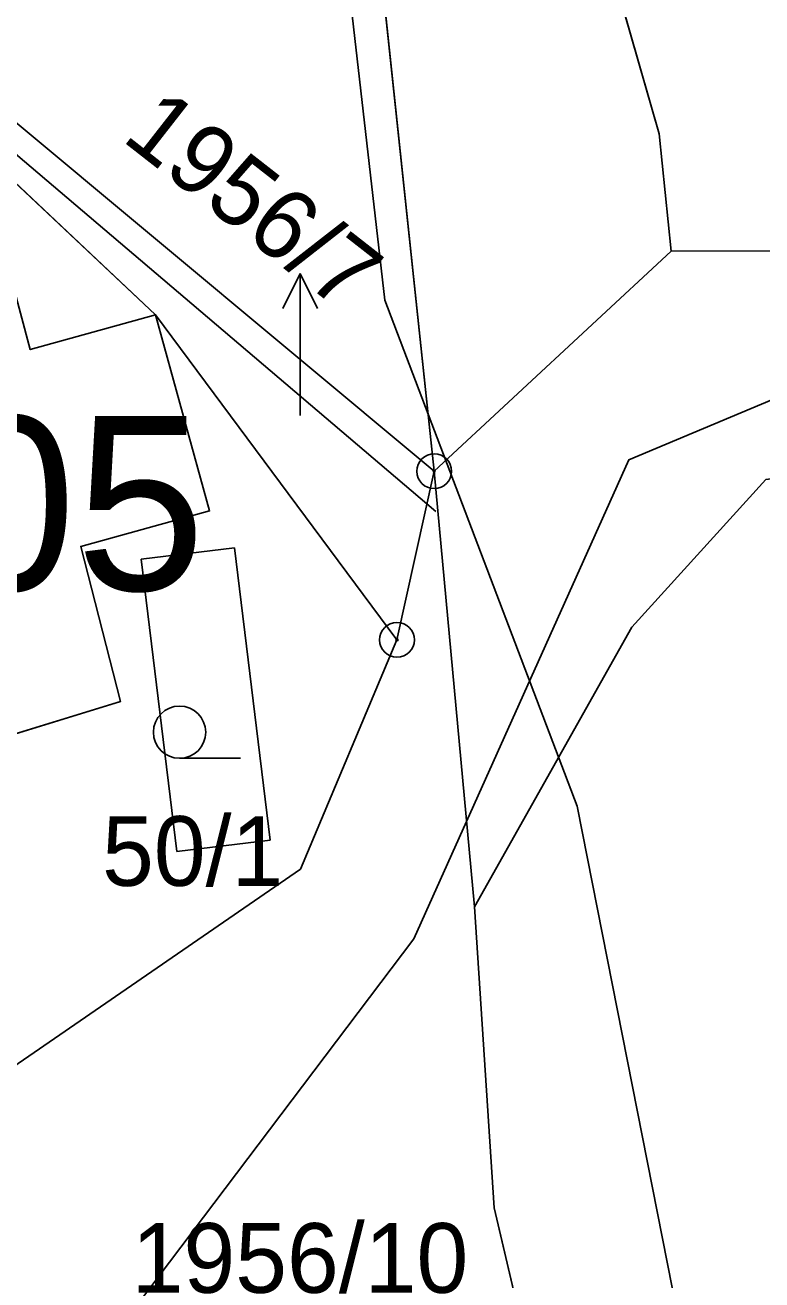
# Model space of a CAD drawing. Extents: x -706130 to -698555, y -971544 to -967260.
# Drawn here: x -704382.98 to -704361.82, y -969397.27 to -969361.26 of the extents above; entities that cross this region are included whole.
import ezdxf

# ---------------------------------------------------------------- set-up
doc = ezdxf.new("R2010")
doc.units = 0
for name, color, linetype in [('_Doplněk budov pro zastavěnost', 7, 'Continuous'), ('BPEJ I-II trida ochrany S', 7, 'Continuous'), ('Docházková izochrona - BUS S', 7, 'Continuous'), ('Docházková izochrona - VLAK N', 7, 'Continuous'), ('Kanalizace_stoka bez rozlišení N', 7, 'Continuous'), ('KN_Budovy', 7, 'Continuous'), ('KN_Budovy_cisla_domovni', 7, 'Continuous'), ('KN_Hranice_parcel', 7, 'Continuous'), ('KN_Hranice_parcel_vnitrni_kresba', 7, 'Continuous'), ('KN_Parcelni cisla', 7, 'Continuous'), ('KN_Parcelni cisla_sipky', 7, 'Continuous'), ('KN_Polygon parcely', 7, 'Continuous'), ('KN_POZEMKY_13_ZASTAVENA PLOCHA', 7, 'Continuous'), ('KN_POZEMKY_14_OSTATNI PLOCHA', 7, 'Continuous'), ('KN_POZEMKY_5_ZAHRADA', 7, 'Continuous'), ('KN_POZEMKY_7_TTP', 7, 'Continuous'), ('KN_VYUZITI_17_ostatni plocha_ostatni komunikace', 7, 'Continuous'), ('KN_VYUZITI_26_ostatni plocha_jina plocha', 7, 'Continuous'), ('KN_Značky bodu BP', 7, 'Continuous'), ('KN_Značky kultur', 7, 'Continuous'), ('Plochy N_P ŠRAFY', 7, 'Continuous'), ('Plochy smíšené obytné venkovské N', 7, 'Continuous'), ('Plochy smíšené obytné venkovské S', 7, 'Continuous'), ('Plochy zmen_plochy prestavby', 7, 'Continuous'), ('Plochy zmen_plochy prestavby_ZAKL', 7, 'Continuous'), ('Regulační bloky přestavbové N', 7, 'Continuous'), ('Regulační bloky zastavěné S', 7, 'Continuous'), ('Vodovodní řady - rozváděcí S', 7, 'Continuous'), ('VÝŠKOPIS_vrstevnice hlavní', 7, 'Continuous'), ('Zábory hodnocené - plochy', 7, 'Continuous'), ('Zábory hodnocené - prevzate z UPO I a II tridy ochrany ZPF', 7, 'Continuous')]:
    doc.layers.add(name, color=color, linetype=linetype)

msp = doc.modelspace()

# ---------------------------------------------------------------- linework, layer by layer
at = {"layer": '_Doplněk budov pro zastavěnost'}
for p, q in [((-704376.969, -969376.256), (-704379.649, -969376.586)), ((-704375.939, -969384.646), (-704376.969, -969376.256)), ((-704379.649, -969376.586), (-704378.619, -969384.976)), ((-704378.619, -969384.976), (-704375.939, -969384.646))]:
    msp.add_line(p, q, dxfattribs=at)
at = {"layer": 'BPEJ I-II trida ochrany S'}
for p, q in [((-704364.77, -969364.38), (-704367, -969356.62)), ((-704383.38, -969363.94), (-704371.23, -969374.06)), ((-704364.43, -969367.74), (-704364.77, -969364.38)), ((-704371.23, -969374.06), (-704364.43, -969367.74)), ((-704372.3, -969378.9), (-704379.23, -969369.57)), ((-704379.23, -969369.57), (-704377.68, -969375.2)), ((-704361.71, -969374.3), (-704365.56, -969378.54)), ((-704377.68, -969375.2), (-704381.38, -969376.22)), ((-704381.38, -969376.22), (-704380.24, -969380.67)), ((-704365.56, -969378.54), (-704370.07, -969386.56)), ((-704375.07, -969385.48), (-704372.3, -969378.9)), ((-704380.24, -969380.67), (-704386.31, -969382.53)), ((-704383.61, -969391.36), (-704375.07, -969385.48)), ((-704370.07, -969386.56), (-704369.51, -969395.2)), ((-704369.51, -969395.2), (-704368.22, -969400.7))]:
    msp.add_line(p, q, dxfattribs=at)
at = {"layer": 'Docházková izochrona - BUS S'}
msp.add_arc((-704475.99, -969462.395), 400, 57.53029, 230.24409, dxfattribs=at)
at = {"layer": 'Docházková izochrona - VLAK N'}
msp.add_circle((-704165.451, -969778.767), 800, dxfattribs=at)
at = {"layer": 'Kanalizace_stoka bez rozlišení N'}
for points in [[(-704395.989, -969362.464), (-704384.286, -969364.078), (-704377.742, -969369.641)], [(-704377.742, -969369.641), (-704371.182, -969375.219)]]:
    msp.add_lwpolyline(points, dxfattribs=at)
at = {"layer": 'KN_Budovy'}
msp.add_lwpolyline([(-704383.99, -969366.25), (-704390.03, -969367.82), (-704386.31, -969382.53), (-704380.24, -969380.67), (-704381.38, -969376.22), (-704377.68, -969375.2), (-704379.23, -969369.57), (-704382.83, -969370.57)], close=True, dxfattribs=at)
at = {"layer": 'KN_Hranice_parcel'}
for p, q in [((-704371.23, -969374.06), (-704373.86, -969349.31)), ((-704383.38, -969363.94), (-704371.23, -969374.06)), ((-704379.23, -969369.57), (-704384.31, -969364.8)), ((-704371.23, -969374.06), (-704364.43, -969367.74)), ((-704372.3, -969378.9), (-704379.23, -969369.57)), ((-704372.3, -969378.9), (-704371.23, -969374.06)), ((-704370.07, -969386.56), (-704371.23, -969374.06))]:
    msp.add_line(p, q, dxfattribs=at)
for points in [[(-704364.43, -969367.74), (-704364.77, -969364.38), (-704367, -969356.62), (-704359.7, -969354.52), (-704360.39, -969352.12), (-704356.06, -969350.88), (-704355.4, -969353.18), (-704342.61, -969349.27), (-704340.14, -969357.35), (-704329.86, -969374.44), (-704324.51, -969371.95), (-704319.8, -969382.08), (-704327.68, -969385.77)], [(-704364.43, -969367.74), (-704350.13, -969367.7), (-704327.68, -969385.77)], [(-704386.31, -969382.53), (-704380.24, -969380.67), (-704381.38, -969376.22), (-704377.68, -969375.2), (-704379.23, -969369.57)], [(-704359.73, -969374.04), (-704361.71, -969374.3), (-704365.56, -969378.54), (-704370.07, -969386.56)], [(-704383.61, -969391.36), (-704375.07, -969385.48), (-704372.3, -969378.9)], [(-704370.07, -969386.56), (-704369.51, -969395.2), (-704368.22, -969400.7)]]:
    msp.add_lwpolyline(points, dxfattribs=at)
at = {"layer": 'KN_Hranice_parcel_vnitrni_kresba'}
for q in [(-704383.99, -969366.25), (-704379.23, -969369.57)]:
    msp.add_line((-704382.83, -969370.57), q, dxfattribs=at)
at = {"layer": 'KN_Parcelni cisla_sipky'}
for p, q in [((-704375.08, -969368.389), (-704375.581, -969369.39)), ((-704375.08, -969371.39), (-704375.08, -969368.389)), ((-704375.08, -969368.389), (-704374.579, -969369.39)), ((-704375.08, -969372.46), (-704375.08, -969371.39))]:
    msp.add_line(p, q, dxfattribs=at)
at = {"layer": 'KN_Polygon parcely'}
for points in [[(-704372.13, -969352.82), (-704373.18, -969349.11), (-704373.86, -969349.31), (-704371.23, -969374.06), (-704364.43, -969367.74), (-704364.77, -969364.38), (-704367, -969356.62), (-704359.7, -969354.52), (-704360.39, -969352.12), (-704356.06, -969350.88), (-704355.4, -969353.18), (-704342.61, -969349.27), (-704340.14, -969357.35), (-704329.86, -969374.44), (-704324.51, -969371.95), (-704319.8, -969382.08), (-704327.68, -969385.77), (-704301.64, -969392.59), (-704304.03, -969363.7), (-704308.41, -969329.96), (-704348.47, -969341.8), (-704347.38, -969345.09), (-704354.66, -969347.51)], [(-704371.23, -969374.06), (-704373.86, -969349.31), (-704380.48, -969336.28), (-704392.48, -969339.95), (-704392.96, -969343.12), (-704389.9, -969357.67), (-704383.38, -969363.94)], [(-704364.43, -969367.74), (-704350.13, -969367.7), (-704327.68, -969385.77), (-704319.8, -969382.08), (-704324.51, -969371.95), (-704329.86, -969374.44), (-704340.14, -969357.35), (-704342.61, -969349.27), (-704355.4, -969353.18), (-704356.06, -969350.88), (-704360.39, -969352.12), (-704359.7, -969354.52), (-704367, -969356.62), (-704364.77, -969364.38)], [(-704372.3, -969378.9), (-704371.23, -969374.06), (-704383.38, -969363.94), (-704384.31, -969364.8), (-704379.23, -969369.57)], [(-704390.03, -969367.82), (-704386.31, -969382.53), (-704380.24, -969380.67), (-704381.38, -969376.22), (-704377.68, -969375.2), (-704379.23, -969369.57), (-704384.31, -969364.8), (-704390.62, -969366.19)], [(-704359.73, -969374.04), (-704349.39, -969372.81), (-704329.84, -969390.1), (-704303.35, -969397.02), (-704297.74, -969396.87), (-704301.64, -969392.59), (-704327.68, -969385.77), (-704350.13, -969367.7), (-704364.43, -969367.74), (-704371.23, -969374.06), (-704370.07, -969386.56), (-704365.56, -969378.54), (-704361.71, -969374.3)], [(-704375.07, -969385.48), (-704372.3, -969378.9), (-704379.23, -969369.57), (-704377.68, -969375.2), (-704381.38, -969376.22), (-704380.24, -969380.67), (-704386.31, -969382.53), (-704383.61, -969391.36)], [(-704371.23, -969374.06), (-704372.3, -969378.9), (-704375.07, -969385.48), (-704383.61, -969391.36), (-704386.91, -969389.79), (-704384.1, -969399.38), (-704396.64, -969401.86), (-704399.45, -969397.28), (-704398.51, -969404.62), (-704394.94, -969404.16), (-704375.21, -969401.6), (-704374.66, -969401.53), (-704368.22, -969400.7), (-704369.51, -969395.2), (-704370.07, -969386.56)]]:
    msp.add_lwpolyline(points, close=True, dxfattribs=at)
msp.add_lwpolyline([(-704361.71, -969374.3), (-704365.56, -969378.54), (-704370.07, -969386.56), (-704369.51, -969395.2), (-704368.22, -969400.7), (-704361.82, -969428.25), (-704361.35, -969430.28)], dxfattribs=at)
at = {"layer": 'KN_POZEMKY_13_ZASTAVENA PLOCHA'}
for p, q in [((-704384.31, -969364.8), (-704379.23, -969369.57)), ((-704379.23, -969369.57), (-704377.68, -969375.2)), ((-704377.68, -969375.2), (-704381.38, -969376.22)), ((-704381.38, -969376.22), (-704380.24, -969380.67)), ((-704380.24, -969380.67), (-704386.31, -969382.53))]:
    msp.add_line(p, q, dxfattribs=at)
at = {"layer": 'KN_POZEMKY_14_OSTATNI PLOCHA'}
for p, q in [((-704364.77, -969364.38), (-704367, -969356.62)), ((-704383.38, -969363.94), (-704371.23, -969374.06)), ((-704364.43, -969367.74), (-704364.77, -969364.38)), ((-704379.23, -969369.57), (-704384.31, -969364.8)), ((-704371.23, -969374.06), (-704364.43, -969367.74)), ((-704350.13, -969367.7), (-704364.43, -969367.74)), ((-704364.43, -969367.74), (-704350.13, -969367.7)), ((-704372.3, -969378.9), (-704379.23, -969369.57)), ((-704371.23, -969374.06), (-704372.3, -969378.9)), ((-704372.3, -969378.9), (-704371.23, -969374.06)), ((-704370.07, -969386.56), (-704371.23, -969374.06)), ((-704371.23, -969374.06), (-704370.07, -969386.56)), ((-704361.71, -969374.3), (-704365.56, -969378.54)), ((-704365.56, -969378.54), (-704370.07, -969386.56)), ((-704375.07, -969385.48), (-704372.3, -969378.9)), ((-704383.61, -969391.36), (-704375.07, -969385.48)), ((-704370.07, -969386.56), (-704369.51, -969395.2)), ((-704369.51, -969395.2), (-704368.22, -969400.7))]:
    msp.add_line(p, q, dxfattribs=at)
at = {"layer": 'KN_POZEMKY_5_ZAHRADA'}
for p, q in [((-704373.86, -969349.31), (-704371.23, -969374.06)), ((-704371.23, -969374.06), (-704383.38, -969363.94)), ((-704377.68, -969375.2), (-704379.23, -969369.57)), ((-704379.23, -969369.57), (-704372.3, -969378.9)), ((-704365.56, -969378.54), (-704361.71, -969374.3)), ((-704381.38, -969376.22), (-704377.68, -969375.2)), ((-704380.24, -969380.67), (-704381.38, -969376.22)), ((-704370.07, -969386.56), (-704365.56, -969378.54)), ((-704372.3, -969378.9), (-704375.07, -969385.48)), ((-704386.31, -969382.53), (-704380.24, -969380.67)), ((-704375.07, -969385.48), (-704383.61, -969391.36)), ((-704369.51, -969395.2), (-704370.07, -969386.56)), ((-704368.22, -969400.7), (-704369.51, -969395.2))]:
    msp.add_line(p, q, dxfattribs=at)
at = {"layer": 'KN_POZEMKY_7_TTP'}
for p, q in [((-704371.23, -969374.06), (-704373.86, -969349.31)), ((-704367, -969356.62), (-704364.77, -969364.38)), ((-704364.77, -969364.38), (-704364.43, -969367.74)), ((-704364.43, -969367.74), (-704371.23, -969374.06))]:
    msp.add_line(p, q, dxfattribs=at)
at = {"layer": 'KN_VYUZITI_17_ostatni plocha_ostatni komunikace'}
for p, q in [((-704383.38, -969363.94), (-704371.23, -969374.06)), ((-704379.23, -969369.57), (-704384.31, -969364.8)), ((-704371.23, -969374.06), (-704364.43, -969367.74)), ((-704364.43, -969367.74), (-704350.13, -969367.7)), ((-704372.3, -969378.9), (-704379.23, -969369.57)), ((-704371.23, -969374.06), (-704372.3, -969378.9)), ((-704372.3, -969378.9), (-704371.23, -969374.06)), ((-704370.07, -969386.56), (-704371.23, -969374.06)), ((-704371.23, -969374.06), (-704370.07, -969386.56)), ((-704361.71, -969374.3), (-704365.56, -969378.54)), ((-704365.56, -969378.54), (-704370.07, -969386.56)), ((-704375.07, -969385.48), (-704372.3, -969378.9)), ((-704383.61, -969391.36), (-704375.07, -969385.48)), ((-704370.07, -969386.56), (-704369.51, -969395.2)), ((-704369.51, -969395.2), (-704368.22, -969400.7))]:
    msp.add_line(p, q, dxfattribs=at)
at = {"layer": 'KN_VYUZITI_26_ostatni plocha_jina plocha'}
for p, q in [((-704364.77, -969364.38), (-704367, -969356.62)), ((-704364.43, -969367.74), (-704364.77, -969364.38)), ((-704350.13, -969367.7), (-704364.43, -969367.74))]:
    msp.add_line(p, q, dxfattribs=at)
at = {"layer": 'KN_Značky bodu BP'}
for centre, radius in [((-704371.23, -969374.06), 0.5), ((-704371.23, -969374.06), 0.0303), ((-704372.3, -969378.9), 0.5), ((-704372.3, -969378.9), 0.0303)]:
    msp.add_circle(centre, radius, dxfattribs=at)
at = {"layer": 'KN_Značky kultur'}
msp.add_line((-704378.543, -969382.3), (-704376.793, -969382.3), dxfattribs=at)
msp.add_circle((-704378.543, -969381.55), 0.75, dxfattribs=at)
at = {"layer": 'Plochy N_P ŠRAFY'}
for p, q in [((-704373.86, -969349.31), (-704371.23, -969374.06)), ((-704371.23, -969374.06), (-704370.07, -969386.56))]:
    msp.add_line(p, q, dxfattribs=at)
msp.add_lwpolyline([(-704370.07, -969386.56), (-704369.51, -969395.2), (-704368.22, -969400.7)], dxfattribs=at)
at = {"layer": 'Plochy smíšené obytné venkovské N'}
for p, q in [((-704373.86, -969349.31), (-704371.23, -969374.06)), ((-704371.23, -969374.06), (-704370.07, -969386.56))]:
    msp.add_line(p, q, dxfattribs=at)
msp.add_lwpolyline([(-704370.07, -969386.56), (-704369.51, -969395.2), (-704368.22, -969400.7)], dxfattribs=at)
at = {"layer": 'Plochy smíšené obytné venkovské S'}
for p, q in [((-704371.23, -969374.06), (-704373.86, -969349.31)), ((-704370.07, -969386.56), (-704371.23, -969374.06)), ((-704369.51, -969395.2), (-704370.07, -969386.56)), ((-704368.22, -969400.7), (-704369.51, -969395.2))]:
    msp.add_line(p, q, dxfattribs=at)
at = {"layer": 'Plochy zmen_plochy prestavby'}
msp.add_lwpolyline([(-704358.8, -969423.7), (-704355.68, -969412.04), (-704333.99, -969408.55), (-704332.76, -969414.31), (-704321.35, -969407.61), (-704294.03, -969400.94), (-704297.74, -969396.87), (-704301.64, -969392.59), (-704304.03, -969363.7), (-704308.41, -969329.96), (-704348.47, -969341.8), (-704347.38, -969345.09), (-704354.66, -969347.51), (-704372.13, -969352.82), (-704373.18, -969349.11), (-704373.86, -969349.31), (-704371.23, -969374.06), (-704370.07, -969386.56), (-704369.51, -969395.2), (-704368.22, -969400.7), (-704361.82, -969428.25), (-704361.35, -969430.28), (-704352.02, -969425.9)], close=True, dxfattribs=at)
at = {"layer": 'Plochy zmen_plochy prestavby_ZAKL'}
msp.add_lwpolyline([(-704358.8, -969423.7), (-704355.68, -969412.04), (-704333.99, -969408.55), (-704332.76, -969414.31), (-704321.35, -969407.61), (-704294.03, -969400.94), (-704297.74, -969396.87), (-704301.64, -969392.59), (-704304.03, -969363.7), (-704308.41, -969329.96), (-704348.47, -969341.8), (-704347.38, -969345.09), (-704354.66, -969347.51), (-704372.13, -969352.82), (-704373.18, -969349.11), (-704373.86, -969349.31), (-704371.23, -969374.06), (-704370.07, -969386.56), (-704369.51, -969395.2), (-704368.22, -969400.7), (-704361.82, -969428.25), (-704361.35, -969430.28), (-704352.02, -969425.9)], close=True, dxfattribs=at)
at = {"layer": 'Regulační bloky přestavbové N'}
for p, q in [((-704373.86, -969349.31), (-704371.23, -969374.06)), ((-704371.23, -969374.06), (-704370.07, -969386.56)), ((-704370.07, -969386.56), (-704369.51, -969395.2)), ((-704369.51, -969395.2), (-704368.22, -969400.7))]:
    msp.add_line(p, q, dxfattribs=at)
msp.add_lwpolyline([(-704358.8, -969423.7), (-704355.68, -969412.04), (-704333.99, -969408.55), (-704332.76, -969414.31), (-704321.35, -969407.61), (-704294.03, -969400.94), (-704297.74, -969396.87), (-704301.64, -969392.59), (-704304.03, -969363.7), (-704308.41, -969329.96), (-704348.47, -969341.8), (-704347.38, -969345.09), (-704354.66, -969347.51), (-704372.13, -969352.82), (-704373.18, -969349.11), (-704373.86, -969349.31), (-704371.23, -969374.06), (-704370.07, -969386.56), (-704369.51, -969395.2), (-704368.22, -969400.7), (-704361.82, -969428.25), (-704361.35, -969430.28), (-704352.02, -969425.9)], close=True, dxfattribs=at)
at = {"layer": 'Regulační bloky zastavěné S'}
for p, q in [((-704371.23, -969374.06), (-704373.86, -969349.31)), ((-704370.07, -969386.56), (-704371.23, -969374.06)), ((-704369.51, -969395.2), (-704370.07, -969386.56)), ((-704368.22, -969400.7), (-704369.51, -969395.2))]:
    msp.add_line(p, q, dxfattribs=at)
at = {"layer": 'Vodovodní řady - rozváděcí S'}
msp.add_lwpolyline([(-704286.402, -969396.603), (-704286.977, -969396.617), (-704295.729, -969396.823), (-704326.528, -969390.979), (-704350.776, -969370.237), (-704358.912, -969370.907), (-704365.64, -969373.731), (-704371.813, -969387.482), (-704381.057, -969399.697), (-704391.275, -969402.645), (-704399.204, -969404.932)], dxfattribs=at)
at = {"layer": 'VÝŠKOPIS_vrstevnice hlavní'}
msp.add_lwpolyline([(-704377.128, -969227.207), (-704386.222, -969240.563), (-704392.208, -969251.079), (-704398.333, -969266.18), (-704401.097, -969277.202), (-704401.378, -969286.994), (-704397.936, -969295.186), (-704393.261, -969305.614), (-704388.946, -969312.57), (-704381.06, -969326.356), (-704375.411, -969341.869), (-704374.579, -969352.284), (-704372.653, -969369.148), (-704367.125, -969383.67), (-704361.519, -969412.074), (-704356.475, -969423.123), (-704354.135, -969427.717), (-704353.179, -969438.008), (-704354.934, -969443.704), (-704363.123, -969446.155), (-704370.939, -969448.36), (-704370.471, -969456.542), (-704377.783, -969469.925)], dxfattribs=at)
at = {"layer": 'Zábory hodnocené - plochy'}
msp.add_lwpolyline([(-704358.8, -969423.7), (-704355.68, -969412.04), (-704333.99, -969408.55), (-704332.76, -969414.31), (-704321.35, -969407.61), (-704294.03, -969400.94), (-704297.74, -969396.87), (-704301.64, -969392.59), (-704304.03, -969363.7), (-704308.41, -969329.96), (-704348.47, -969341.8), (-704347.38, -969345.09), (-704354.66, -969347.51), (-704372.13, -969352.82), (-704373.18, -969349.11), (-704373.86, -969349.31), (-704371.23, -969374.06), (-704370.07, -969386.56), (-704369.51, -969395.2), (-704368.22, -969400.7), (-704361.82, -969428.25), (-704361.35, -969430.28), (-704352.02, -969425.9)], close=True, dxfattribs=at)
at = {"layer": 'Zábory hodnocené - prevzate z UPO I a II tridy ochrany ZPF'}
msp.add_lwpolyline([(-704358.8, -969423.7), (-704355.68, -969412.04), (-704333.99, -969408.55), (-704332.76, -969414.31), (-704321.35, -969407.61), (-704294.03, -969400.94), (-704297.74, -969396.87), (-704301.64, -969392.59), (-704304.03, -969363.7), (-704308.41, -969329.96), (-704348.47, -969341.8), (-704347.38, -969345.09), (-704354.66, -969347.51), (-704372.13, -969352.82), (-704373.18, -969349.11), (-704373.86, -969349.31), (-704371.23, -969374.06), (-704370.07, -969386.56), (-704369.51, -969395.2), (-704368.22, -969400.7), (-704361.82, -969428.25), (-704361.35, -969430.28), (-704352.02, -969425.9), (-704358.8, -969423.7)], dxfattribs=at)

# ---------------------------------------------------------------- texts
at = {"layer": 'KN_Budovy_cisla_domovni'}
msp.add_text('105', height=5, dxfattribs=at).set_placement((-704388.961, -969377.479))
at = {"layer": 'KN_Parcelni cisla'}
msp.add_text('1956/7', height=2, rotation=322, dxfattribs=at).set_placement((-704380.244, -969364.541))
for s, p in [('50/1', (-704380.77, -969385.96)), ('1956/10', (-704379.92, -969397.64))]:
    msp.add_text(s, height=2, dxfattribs=at).set_placement(p)

doc.saveas('drawing.dxf')
